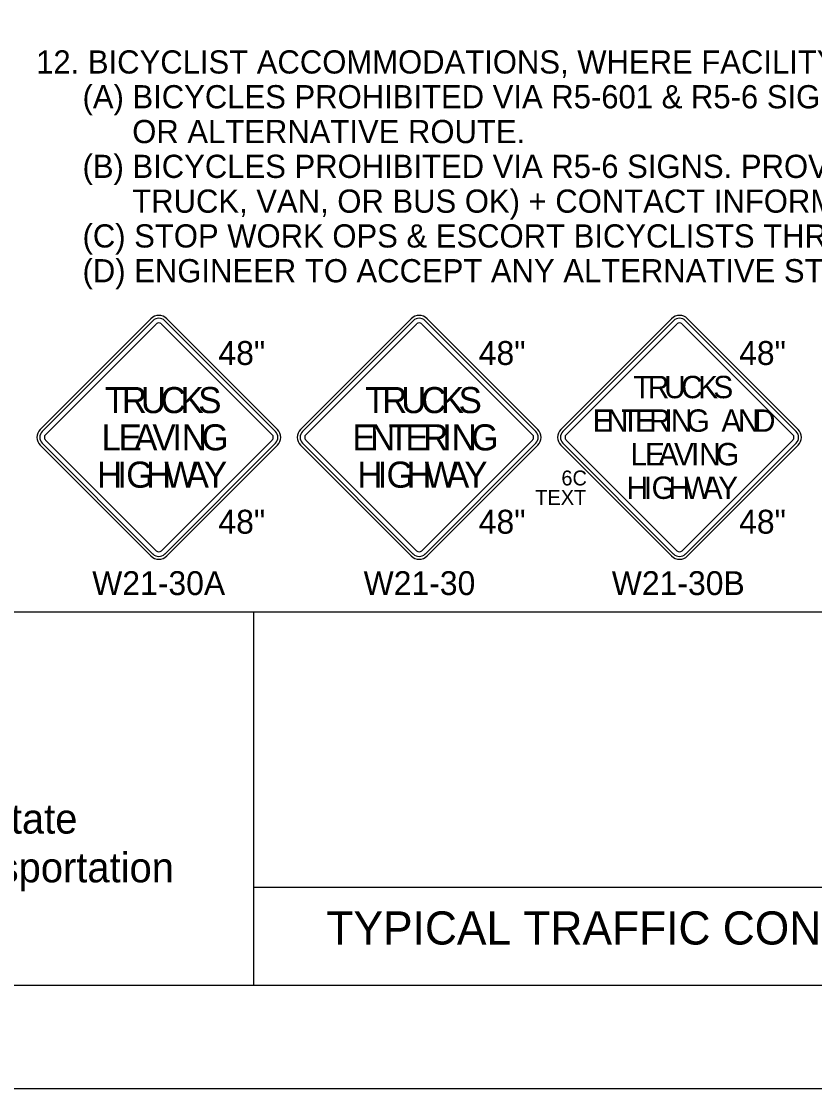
# Model space of a CAD drawing. Extents: x 99958 to 100136, y 99935 to 100013.
# Drawn here: x 100011.504 to 100013.899, y 99999.687 to 100002.908 of the extents above; entities that cross this region are included whole.
import ezdxf

# ---------------------------------------------------------------- set-up
doc = ezdxf.new("R2010")
doc.units = 0
for name, color, linetype in [('SH_GI_GeneralNotesBodyText', 7, 'Continuous'), ('SH_GI_PlotLimits', 7, 'Continuous'), ('SH_GI_SheetBorder', 7, 'Continuous'), ('SH_GI_SheetTextInCells', 7, 'Continuous'), ('SH_GI_TitleBlockText', 7, 'Continuous'), ('TR_SN_ConstructionSigns', 7, 'Continuous')]:
    doc.layers.add(name, color=color, linetype=linetype)

msp = doc.modelspace()

# ---------------------------------------------------------------- linework, layer by layer
at = {"layer": 'SH_GI_PlotLimits'}
msp.add_lwpolyline([(99999.0625, 99999.6875), (100016.0625, 99999.6875), (100016.0625, 100010.6875), (99999.0625, 100010.6875)], close=True, dxfattribs=at)
at = {"layer": 'SH_GI_SheetBorder'}
for p, q in [((100000, 100001.1259), (100015.75, 100001.1259)), ((100012.2055, 100001.1259), (100012.2055, 100000)), ((100012.2055, 100000.2955), (100015.2079, 100000.2955)), ((100000, 100000), (100015.75, 100000))]:
    msp.add_line(p, q, dxfattribs=at)
at = {"layer": 'TR_SN_ConstructionSigns'}
for p, q in [((100011.8955, 100002.0107), (100011.5613, 100001.6766)), ((100011.9014, 100002.0048), (100011.5673, 100001.6707)), ((100011.5773, 100001.6607), (100011.9114, 100001.9948)), ((100011.9273, 100001.9948), (100012.2614, 100001.6607)), ((100012.2713, 100001.6707), (100011.9372, 100002.0048)), ((100012.2773, 100001.6766), (100011.9432, 100002.0107)), ((100012.6812, 100002.0107), (100012.3471, 100001.6766)), ((100012.6871, 100002.0048), (100012.353, 100001.6707)), ((100012.363, 100001.6607), (100012.6971, 100001.9948)), ((100012.713, 100001.9948), (100013.0471, 100001.6607)), ((100013.057, 100001.6707), (100012.7229, 100002.0048)), ((100013.063, 100001.6766), (100012.7289, 100002.0107)), ((100013.4669, 100002.0107), (100013.1328, 100001.6766)), ((100013.4729, 100002.0048), (100013.1387, 100001.6707)), ((100013.1487, 100001.6607), (100013.4828, 100001.9948)), ((100013.4987, 100001.9948), (100013.8328, 100001.6607)), ((100013.8428, 100001.6707), (100013.5087, 100002.0048)), ((100013.8487, 100001.6766), (100013.5146, 100002.0107)), ((100011.9114, 100001.3107), (100011.5773, 100001.6448)), ((100012.2614, 100001.6448), (100011.9273, 100001.3107)), ((100012.6971, 100001.3107), (100012.363, 100001.6448)), ((100013.0471, 100001.6448), (100012.713, 100001.3107)), ((100013.4828, 100001.3107), (100013.1487, 100001.6448)), ((100013.8328, 100001.6448), (100013.4987, 100001.3107)), ((100011.5613, 100001.6289), (100011.8955, 100001.2948)), ((100011.5673, 100001.6349), (100011.9014, 100001.3008)), ((100011.9372, 100001.3008), (100012.2713, 100001.6349)), ((100011.9432, 100001.2948), (100012.2773, 100001.6289)), ((100012.3471, 100001.6289), (100012.6812, 100001.2948)), ((100012.353, 100001.6349), (100012.6871, 100001.3008)), ((100012.7229, 100001.3008), (100013.057, 100001.6349)), ((100012.7289, 100001.2948), (100013.063, 100001.6289)), ((100013.1328, 100001.6289), (100013.4669, 100001.2948)), ((100013.1387, 100001.6349), (100013.4729, 100001.3008)), ((100013.5087, 100001.3008), (100013.8428, 100001.6349)), ((100013.5146, 100001.2948), (100013.8487, 100001.6289))]:
    msp.add_line(p, q, dxfattribs=at)
for centre, radius, start, end in [((100011.9193, 100001.9869), 0.0338, 45, 135), ((100011.9193, 100001.9869), 0.0253, 45, 135), ((100011.9193, 100001.9869), 0.0113, 45, 135), ((100012.705, 100001.9869), 0.0338, 45, 135), ((100012.705, 100001.9869), 0.0253, 45, 135), ((100012.705, 100001.9869), 0.0113, 45, 135), ((100013.4908, 100001.9869), 0.0338, 45, 135), ((100013.4908, 100001.9869), 0.0253, 45, 135), ((100013.4908, 100001.9869), 0.0113, 45, 135), ((100011.5852, 100001.6528), 0.0338, 135, 225), ((100011.5852, 100001.6528), 0.0253, 135, 225), ((100012.2534, 100001.6528), 0.0253, 315, 45), ((100012.2534, 100001.6528), 0.0338, 315, 45), ((100012.3709, 100001.6528), 0.0338, 135, 225), ((100012.3709, 100001.6528), 0.0253, 135, 225), ((100013.0391, 100001.6528), 0.0253, 315, 45), ((100013.0391, 100001.6528), 0.0338, 315, 45), ((100013.1566, 100001.6528), 0.0338, 135, 225), ((100013.1566, 100001.6528), 0.0253, 135, 225), ((100013.8249, 100001.6528), 0.0253, 315, 45), ((100013.8249, 100001.6528), 0.0338, 315, 45), ((100011.5852, 100001.6528), 0.0113, 135, 225), ((100012.2534, 100001.6528), 0.0113, 315, 45), ((100012.3709, 100001.6528), 0.0113, 135, 225), ((100013.0391, 100001.6528), 0.0113, 315, 45), ((100013.1566, 100001.6528), 0.0113, 135, 225), ((100013.8249, 100001.6528), 0.0113, 315, 45), ((100011.9193, 100001.3187), 0.0338, 225, 315), ((100011.9193, 100001.3187), 0.0253, 225, 315), ((100011.9193, 100001.3187), 0.0113, 225, 315), ((100012.705, 100001.3187), 0.0338, 225, 315), ((100012.705, 100001.3187), 0.0253, 225, 315), ((100012.705, 100001.3187), 0.0113, 225, 315), ((100013.4908, 100001.3187), 0.0338, 225, 315), ((100013.4908, 100001.3187), 0.0253, 225, 315), ((100013.4908, 100001.3187), 0.0113, 225, 315)]:
    msp.add_arc(centre, radius, start, end, dxfattribs=at)

# ---------------------------------------------------------------- texts
at = {"layer": 'SH_GI_GeneralNotesBodyText'}
for s, p in [('12. BICYCLIST ACCOMMODATIONS, WHERE FACILITY OPEN TO BICYCLES:', (100011.549, 100002.7506)), ('(A) BICYCLES PROHIBITED VIA R5-601 & R5-6 SIGNS. PROVIDE SIGNED DETOUR ', (100011.689, 100002.6456)), ('OR ALTERNATIVE ROUTE.', (100011.839, 100002.5406)), ('(B) BICYCLES PROHIBITED VIA R5-6 SIGNS. PROVIDE FREE SHUTTLE (WORK ', (100011.689, 100002.4356)), ('TRUCK, VAN, OR BUS OK) + CONTACT INFORMATION OR PHONE BOX.', (100011.839, 100002.3306)), ('(C) STOP WORK OPS & ESCORT BICYCLISTS THROUGH CLOSURE.', (100011.689, 100002.2256)), ('(D) ENGINEER TO ACCEPT ANY ALTERNATIVE STRATEGIES.', (100011.689, 100002.1206))]:
    msp.add_text(s, height=0.07, rotation=360, dxfattribs=at).set_placement(p)
at = {"layer": 'SH_GI_SheetTextInCells'}
for s, p in [('Washington State', (100010.7229, 100000.4571)), ('Department of Transportation', (100010.3916, 100000.3101))]:
    msp.add_text(s, height=0.090072, dxfattribs=at).set_placement(p)
at = {"layer": 'SH_GI_TitleBlockText'}
msp.add_text('TYPICAL TRAFFIC CONTROL PLANS', height=0.1, dxfattribs=at).set_placement((100012.4251, 100000.1224))
at = {"layer": 'TR_SN_ConstructionSigns'}
for s, p in [('48"', (100012.0991, 100001.8713)), ('48"', (100012.8848, 100001.8713)), ('48"', (100013.6706, 100001.8713)), ('48"', (100012.0991, 100001.3622)), ('48"', (100012.8848, 100001.3622)), ('48"', (100013.6706, 100001.3622)), ('W21-30A', (100011.7182, 100001.1769)), ('W21-30', (100012.5373, 100001.1769)), ('W21-30B', (100013.2863, 100001.1769))]:
    msp.add_text(s, height=0.072, rotation=360, dxfattribs=at).set_placement(p)
for s, height, p in [('T', 0.0675, (100013.351, 100001.7709)), ('R', 0.0675, (100013.3949, 100001.7709)), ('U', 0.0675, (100013.4442, 100001.7709)), ('C', 0.0675, (100013.4955, 100001.7709)), ('K', 0.0675, (100013.5468, 100001.7709)), ('S', 0.0675, (100013.5927, 100001.7709)), ('T', 0.0787, (100011.7563, 100001.7259)), ('R', 0.0787, (100011.8075, 100001.7259)), ('U', 0.0787, (100011.865, 100001.7259)), ('C', 0.0787, (100011.9248, 100001.7259)), ('K', 0.0787, (100011.9847, 100001.7259)), ('S', 0.0787, (100012.0382, 100001.7259)), ('T', 0.0787, (100012.542, 100001.7259)), ('R', 0.0787, (100012.5932, 100001.7259)), ('U', 0.0787, (100012.6507, 100001.7259)), ('C', 0.0787, (100012.7106, 100001.7259)), ('K', 0.0787, (100012.7704, 100001.7259)), ('S', 0.0787, (100012.824, 100001.7259)), ('E', 0.0675, (100013.2286, 100001.6696)), ('N', 0.0675, (100013.271, 100001.6696)), ('T', 0.0675, (100013.3154, 100001.6696)), ('E', 0.0675, (100013.3565, 100001.6696)), ('R', 0.0675, (100013.3989, 100001.6696)), ('I', 0.0675, (100013.4448, 100001.6696)), ('N', 0.0675, (100013.4646, 100001.6696)), ('G', 0.0675, (100013.5118, 100001.6696)), ('A', 0.0675, (100013.6171, 100001.6696)), ('N', 0.0675, (100013.667, 100001.6696)), ('D', 0.0675, (100013.7152, 100001.6696)), ('L', 0.0787, (100011.7465, 100001.6134)), ('E', 0.0787, (100011.7977, 100001.6134)), ('A', 0.0787, (100011.8449, 100001.6134)), ('V', 0.0787, (100011.9, 100001.6134)), ('I', 0.0787, (100011.9599, 100001.6134)), ('N', 0.0787, (100011.9882, 100001.6134)), ('G', 0.0787, (100012.0481, 100001.6134)), ('E', 0.0787, (100012.5034, 100001.6134)), ('N', 0.0787, (100012.557, 100001.6134)), ('T', 0.0787, (100012.6121, 100001.6134)), ('E', 0.0787, (100012.6633, 100001.6134)), ('R', 0.0787, (100012.7169, 100001.6134)), ('I', 0.0787, (100012.7743, 100001.6134)), ('N', 0.0787, (100012.8027, 100001.6134)), ('G', 0.0787, (100012.8625, 100001.6134)), ('L', 0.0675, (100013.3426, 100001.5684)), ('E', 0.0675, (100013.3865, 100001.5684)), ('A', 0.0675, (100013.427, 100001.5684)), ('V', 0.0675, (100013.4742, 100001.5684)), ('I', 0.0675, (100013.5255, 100001.5684)), ('N', 0.0675, (100013.5498, 100001.5684)), ('G', 0.0675, (100013.6011, 100001.5684)), ('H', 0.0787, (100011.7327, 100001.5009)), ('I', 0.0787, (100011.7941, 100001.5009)), ('G', 0.0787, (100011.8209, 100001.5009)), ('H', 0.0787, (100011.8807, 100001.5009)), ('W', 0.0787, (100011.9359, 100001.5009)), ('A', 0.0787, (100012.0004, 100001.5009)), ('Y', 0.0787, (100012.0556, 100001.5009)), ('H', 0.0787, (100012.5184, 100001.5009)), ('I', 0.0787, (100012.5798, 100001.5009)), ('G', 0.0787, (100012.6066, 100001.5009)), ('H', 0.0787, (100012.6665, 100001.5009)), ('W', 0.0787, (100012.7216, 100001.5009)), ('A', 0.0787, (100012.7862, 100001.5009)), ('Y', 0.0787, (100012.8413, 100001.5009)), ('6C', 0.045, (100013.1343, 100001.5077)), ('H', 0.0675, (100013.3308, 100001.4671)), ('I', 0.0675, (100013.3834, 100001.4671)), ('G', 0.0675, (100013.4064, 100001.4671)), ('H', 0.0675, (100013.4577, 100001.4671)), ('W', 0.0675, (100013.5049, 100001.4671)), ('A', 0.0675, (100013.5603, 100001.4671)), ('Y', 0.0675, (100013.6075, 100001.4671)), ('TEXT', 0.045, (100013.0554, 100001.4491))]:
    msp.add_text(s, height=height, dxfattribs=at).set_placement(p)

doc.saveas('drawing.dxf')
